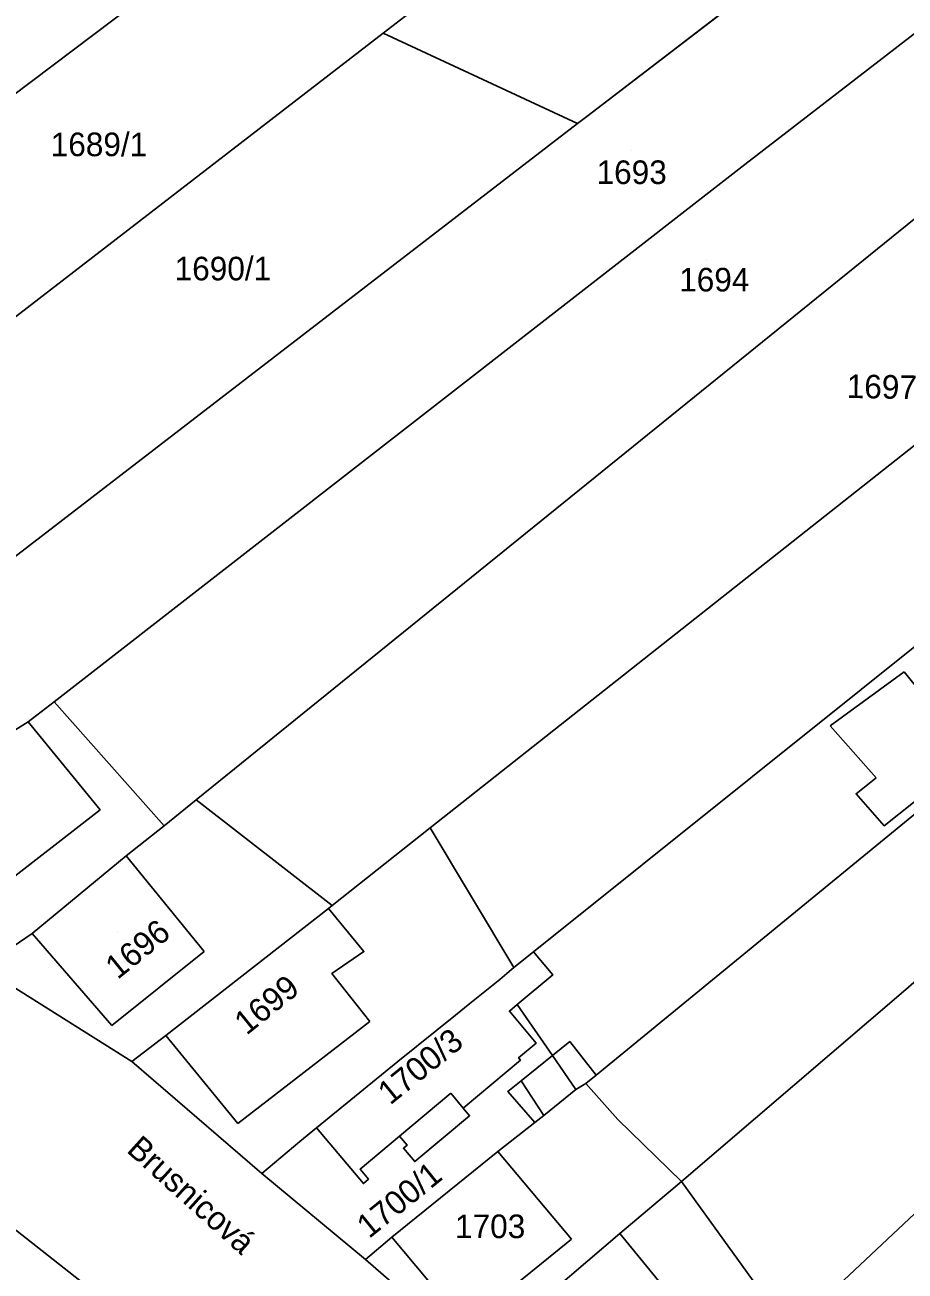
# Model space of a CAD drawing. Extents: x -263943 to -261149, y -1236934 to -1230686.
# Drawn here: x -262867 to -262792.4, y -1234970.3 to -1234864.7 of the extents above; entities that cross this region are included whole.
import ezdxf

# ---------------------------------------------------------------- set-up
doc = ezdxf.new("R2010")
doc.units = 0
for name, color, linetype in [('body_kn', 7, 'Continuous'), ('kladpar_druhypozemkov', 7, 'Continuous'), ('kladpar_hranice', 7, 'Continuous'), ('kladpar_parcelnecisla', 7, 'Continuous'), ('kladpar_plochy', 7, 'Continuous'), ('popisy', 7, 'Continuous'), ('zappar_hrandruhpozemk', 7, 'Continuous'), ('zuob_linie', 7, 'Continuous'), ('zuob_plochy', 7, 'Continuous')]:
    doc.layers.add(name, color=color, linetype=linetype)

msp = doc.modelspace()

# ---------------------------------------------------------------- linework, layer by layer
at = {"layer": 'body_kn'}
for p, q in [((-262836.6, -1234865.4), (-262836.6, -1234865.4)), ((-262820.13, -1234873.05), (-262820.13, -1234873.05)), ((-262819.35, -1234872.45), (-262819.35, -1234872.45)), ((-262805.97, -1234876.51), (-262805.97, -1234876.51)), ((-262805.97, -1234876.51), (-262805.97, -1234876.51)), ((-262795.3, -1234884.13), (-262795.3, -1234884.13)), ((-262795.3, -1234884.13), (-262795.3, -1234884.13)), ((-262792.45, -1234919.5), (-262792.45, -1234919.5)), ((-262792.45, -1234919.5), (-262792.45, -1234919.5)), ((-262864.47, -1234922.04), (-262864.47, -1234922.04)), ((-262866.67, -1234923.73), (-262866.67, -1234923.73)), ((-262798.73, -1234924.07), (-262798.73, -1234924.07)), ((-262794.83, -1234928.47), (-262794.83, -1234928.47)), ((-262852.45, -1234930.33), (-262852.45, -1234930.33)), ((-262796.53, -1234929.82), (-262796.53, -1234929.82)), ((-262860.58, -1234931.18), (-262860.58, -1234931.18)), ((-262855.16, -1234932.53), (-262855.16, -1234932.53)), ((-262794.16, -1234932.53), (-262794.16, -1234932.53)), ((-262832.62, -1234932.7), (-262832.62, -1234932.7)), ((-262858.38, -1234935.07), (-262858.38, -1234935.07)), ((-262858.38, -1234935.07), (-262858.38, -1234935.07)), ((-262841.22, -1234939.53), (-262841.22, -1234939.53)), ((-262841.22, -1234939.53), (-262841.22, -1234939.53)), ((-262840.93, -1234939.3), (-262840.93, -1234939.3)), ((-262866.35, -1234941.67), (-262866.35, -1234941.67)), ((-262851.78, -1234943.2), (-262851.78, -1234943.2)), ((-262838.23, -1234943.2), (-262838.23, -1234943.2)), ((-262823.86, -1234943.22), (-262823.86, -1234943.22)), ((-262840.94, -1234945.06), (-262840.94, -1234945.06)), ((-262825.52, -1234944.55), (-262825.52, -1234944.55)), ((-262822.23, -1234945.17), (-262822.23, -1234945.17)), ((-262826.71, -1234945.57), (-262826.71, -1234945.57)), ((-262829.25, -1234947.6), (-262829.25, -1234947.6)), ((-262829.25, -1234947.6), (-262829.25, -1234947.6)), ((-262825.9, -1234948.24), (-262825.9, -1234948.24)), ((-262825.25, -1234947.69), (-262825.25, -1234947.69)), ((-262837.73, -1234949.12), (-262837.73, -1234949.12)), ((-262830.47, -1234948.58), (-262830.47, -1234948.58)), ((-262859.59, -1234949.46), (-262859.59, -1234949.46)), ((-262855.01, -1234950.31), (-262855.01, -1234950.31)), ((-262855.01, -1234950.31), (-262855.01, -1234950.31)), ((-262823.63, -1234950.94), (-262823.63, -1234950.94)), ((-262820.78, -1234950.81), (-262820.78, -1234950.81)), ((-262857.89, -1234952.51), (-262857.89, -1234952.51)), ((-262835.36, -1234952.51), (-262835.36, -1234952.51)), ((-262825.13, -1234952.19), (-262825.13, -1234952.19)), ((-262824.96, -1234952.39), (-262824.96, -1234952.39)), ((-262822.26, -1234952.01), (-262822.26, -1234952.01)), ((-262822.26, -1234952.01), (-262822.26, -1234952.01)), ((-262818.56, -1234953.66), (-262818.56, -1234953.66)), ((-262818.56, -1234953.66), (-262818.56, -1234953.66)), ((-262824.92, -1234954.15), (-262824.92, -1234954.15)), ((-262824.92, -1234954.15), (-262824.92, -1234954.15)), ((-262819.43, -1234954.37), (-262819.43, -1234954.37)), ((-262819.43, -1234954.37), (-262819.43, -1234954.37)), ((-262830.87, -1234955.2), (-262830.87, -1234955.2)), ((-262826.04, -1234955.05), (-262826.04, -1234955.05)), ((-262820.28, -1234954.88), (-262820.28, -1234954.88)), ((-262820.28, -1234954.88), (-262820.28, -1234954.88)), ((-262829.82, -1234956.46), (-262829.82, -1234956.46)), ((-262829.82, -1234956.46), (-262829.82, -1234956.46)), ((-262848.92, -1234957.75), (-262848.92, -1234957.75)), ((-262829.28, -1234957.1), (-262829.28, -1234957.1)), ((-262823.74, -1234957.67), (-262823.74, -1234957.67)), ((-262823.74, -1234957.67), (-262823.74, -1234957.67)), ((-262822.99, -1234957.08), (-262822.99, -1234957.08)), ((-262822.99, -1234957.08), (-262822.99, -1234957.08)), ((-262816.72, -1234957.42), (-262816.72, -1234957.42)), ((-262842.24, -1234958.12), (-262842.24, -1234958.12)), ((-262842.24, -1234958.12), (-262842.24, -1234958.12)), ((-262835.21, -1234958.83), (-262835.21, -1234958.83)), ((-262843.67, -1234959.28), (-262843.67, -1234959.28)), ((-262834.88, -1234959.86), (-262834.88, -1234959.86)), ((-262834.57, -1234959.6), (-262834.57, -1234959.6)), ((-262833.93, -1234960.99), (-262833.93, -1234960.99)), ((-262826.89, -1234960.12), (-262826.89, -1234960.12)), ((-262846.89, -1234961.99), (-262846.89, -1234961.99)), ((-262846.89, -1234961.99), (-262846.89, -1234961.99)), ((-262838.54, -1234961.62), (-262838.54, -1234961.62)), ((-262838.28, -1234962.85), (-262838.28, -1234962.85)), ((-262837.83, -1234962.47), (-262837.83, -1234962.47)), ((-262811.31, -1234962.66), (-262811.31, -1234962.66)), ((-262811.31, -1234962.66), (-262811.31, -1234962.66)), ((-262816.56, -1234967.07), (-262816.56, -1234967.07)), ((-262816.56, -1234967.07), (-262816.56, -1234967.07)), ((-262835.88, -1234967.4), (-262835.88, -1234967.4)), ((-262835.88, -1234967.4), (-262835.88, -1234967.4)), ((-262820.63, -1234967.57), (-262820.63, -1234967.57)), ((-262838.09, -1234969.27), (-262838.09, -1234969.27))]:
    msp.add_line(p, q, dxfattribs=at)
at = {"layer": 'kladpar_druhypozemkov'}
for p, q in [((-262860.51, -1234873.44), (-262860.51, -1234873.44)), ((-262815.52, -1234875.37), (-262815.52, -1234875.37)), ((-262849.34, -1234883.83), (-262849.34, -1234883.83)), ((-262809.22, -1234884.57), (-262809.22, -1234884.57)), ((-262793.84, -1234894.51), (-262793.84, -1234894.51)), ((-262859.12, -1234941.47), (-262859.12, -1234941.47)), ((-262847.32, -1234947.11), (-262847.32, -1234947.11)), ((-262833.36, -1234952.06), (-262833.36, -1234952.06)), ((-262836.53, -1234963.8), (-262836.53, -1234963.8)), ((-262827.92, -1234965.37), (-262827.92, -1234965.37))]:
    msp.add_line(p, q, dxfattribs=at)
at = {"layer": 'kladpar_hranice'}
for points in [[(-262756.3, -1234804.21), (-262753.82, -1234822.19), (-262819.35, -1234872.45), (-262820.13, -1234873.05), (-262836.6, -1234865.4), (-262834.76, -1234863.98), (-262825.08, -1234856.6), (-262756.3, -1234804.21)], [(-262805.97, -1234876.51), (-262864.47, -1234922.04), (-262866.67, -1234923.73), (-262868.03, -1234924.57), (-262874.97, -1234915.43), (-262869.03, -1234910.69), (-262820.13, -1234873.05), (-262819.35, -1234872.45), (-262753.82, -1234822.19), (-262752.01, -1234834.86), (-262805.97, -1234876.51)], [(-262795.3, -1234884.13), (-262852.45, -1234930.33), (-262855.16, -1234932.53), (-262864.47, -1234922.04), (-262805.97, -1234876.51), (-262752.01, -1234834.86), (-262747.92, -1234845.75), (-262795.3, -1234884.13)], [(-262907.19, -1234880.5), (-262904.23, -1234878.12), (-262896.39, -1234871.66), (-262894.59, -1234870.18), (-262861.19, -1234844.15), (-262850.79, -1234857.67), (-262895.95, -1234891.73), (-262897.59, -1234893), (-262907.19, -1234880.5)], [(-262880.88, -1234899.52), (-262884.95, -1234902.74), (-262890.55, -1234906.8), (-262896.81, -1234898.34), (-262893.07, -1234895.46), (-262895.95, -1234891.73), (-262850.79, -1234857.67), (-262844.57, -1234852.98), (-262833.95, -1234844.92), (-262825.08, -1234856.6), (-262834.76, -1234863.98), (-262836.6, -1234865.4), (-262880.88, -1234899.52)], [(-262778.36, -1234889.88), (-262832.62, -1234932.7), (-262840.93, -1234939.3), (-262852.45, -1234930.33), (-262795.3, -1234884.13), (-262747.92, -1234845.75), (-262741.22, -1234860.02), (-262778.36, -1234889.88)], [(-262749.92, -1234884.03), (-262823.86, -1234943.22), (-262825.52, -1234944.55), (-262832.62, -1234932.7), (-262778.36, -1234889.88), (-262741.22, -1234860.02), (-262740.45, -1234875.76), (-262749.92, -1234884.03)], [(-262869.03, -1234910.69), (-262880.88, -1234899.52), (-262836.6, -1234865.4), (-262820.13, -1234873.05), (-262869.03, -1234910.69)], [(-262818.56, -1234953.66), (-262819.43, -1234954.37), (-262820.28, -1234954.88), (-262822.26, -1234952.01), (-262825.25, -1234947.69), (-262822.23, -1234945.17), (-262823.86, -1234943.22), (-262749.92, -1234884.03), (-262748.63, -1234897.1), (-262790.09, -1234930.33), (-262818.56, -1234953.66)], [(-262811.31, -1234962.66), (-262816.72, -1234957.42), (-262819.43, -1234954.37), (-262818.56, -1234953.66), (-262790.09, -1234930.33), (-262748.63, -1234897.1), (-262746.9, -1234906.58), (-262792.31, -1234946.41), (-262811.31, -1234962.66)], [(-262846.89, -1234961.99), (-262838.09, -1234969.27), (-262828.78, -1234977.39), (-262819.47, -1234988.23), (-262808.47, -1235000.08), (-262805.02, -1235002.47), (-262794.43, -1235015.95), (-262792.31, -1235018.92), (-262779.02, -1235038.19), (-262791.03, -1235047.75), (-262792.86, -1235045.24), (-262815.52, -1235014.2), (-262846.1, -1234983.82), (-262904.57, -1234937.8), (-262938.7, -1234908.6), (-262932.79, -1234904.28), (-262928.75, -1234901.33), (-262917.32, -1234909.51), (-262904.96, -1234918.82), (-262892.6, -1234928.98), (-262883.12, -1234936.42), (-262870.59, -1234944.55), (-262857.89, -1234952.51), (-262846.89, -1234961.99)], [(-262802.17, -1234975.36), (-262811.31, -1234962.66), (-262792.31, -1234946.41), (-262746.9, -1234906.58), (-262744.62, -1234921.33), (-262802.17, -1234975.36)], [(-262796.77, -1234991.1), (-262801.67, -1234984.33), (-262806.69, -1234979), (-262806.92, -1234978.75), (-262802.17, -1234975.36), (-262744.62, -1234921.33), (-262745.7, -1234926.95), (-262792.18, -1234985.52), (-262796.77, -1234991.1)], [(-262858.38, -1234935.07), (-262866.35, -1234941.67), (-262870.59, -1234944.55), (-262883.12, -1234936.42), (-262878.04, -1234932.36), (-262868.03, -1234924.57), (-262866.67, -1234923.73), (-262864.47, -1234922.04), (-262855.16, -1234932.53), (-262858.38, -1234935.07)], [(-262841.22, -1234939.53), (-262855.01, -1234950.31), (-262857.89, -1234952.51), (-262870.59, -1234944.55), (-262866.35, -1234941.67), (-262858.38, -1234935.07), (-262855.16, -1234932.53), (-262852.45, -1234930.33), (-262840.93, -1234939.3), (-262841.22, -1234939.53)], [(-262829.25, -1234947.6), (-262830.47, -1234948.58), (-262835.36, -1234952.51), (-262842.24, -1234958.12), (-262843.67, -1234959.28), (-262846.89, -1234961.99), (-262857.89, -1234952.51), (-262855.01, -1234950.31), (-262841.22, -1234939.53), (-262840.93, -1234939.3), (-262832.62, -1234932.7), (-262825.52, -1234944.55), (-262826.71, -1234945.57), (-262829.25, -1234947.6)], [(-262842.24, -1234958.12), (-262835.36, -1234952.51), (-262830.47, -1234948.58), (-262829.25, -1234947.6), (-262826.71, -1234945.57), (-262825.52, -1234944.55), (-262823.86, -1234943.22), (-262822.23, -1234945.17), (-262825.25, -1234947.69), (-262825.9, -1234948.24), (-262823.63, -1234950.94), (-262825.13, -1234952.19), (-262824.96, -1234952.39), (-262829.82, -1234956.46), (-262829.28, -1234957.1), (-262833.93, -1234960.99), (-262834.88, -1234959.86), (-262834.57, -1234959.6), (-262835.21, -1234958.83), (-262838.54, -1234961.62), (-262837.83, -1234962.47), (-262838.28, -1234962.85), (-262842.24, -1234958.12)], [(-262820.28, -1234954.88), (-262822.99, -1234957.08), (-262823.74, -1234957.67), (-262826.89, -1234960.12), (-262835.88, -1234967.4), (-262838.09, -1234969.27), (-262846.89, -1234961.99), (-262843.67, -1234959.28), (-262842.24, -1234958.12), (-262838.28, -1234962.85), (-262837.83, -1234962.47), (-262838.54, -1234961.62), (-262835.21, -1234958.83), (-262834.57, -1234959.6), (-262834.88, -1234959.86), (-262833.93, -1234960.99), (-262829.28, -1234957.1), (-262829.82, -1234956.46), (-262824.96, -1234952.39), (-262825.13, -1234952.19), (-262823.63, -1234950.94), (-262825.9, -1234948.24), (-262825.25, -1234947.69), (-262822.26, -1234952.01), (-262820.28, -1234954.88)], [(-262819.43, -1234954.37), (-262816.72, -1234957.42), (-262811.31, -1234962.66), (-262816.56, -1234967.07), (-262824.88, -1234974.18), (-262828.78, -1234977.39), (-262838.09, -1234969.27), (-262835.88, -1234967.4), (-262826.89, -1234960.12), (-262823.74, -1234957.67), (-262822.99, -1234957.08), (-262820.28, -1234954.88), (-262819.43, -1234954.37)], [(-262806.92, -1234978.75), (-262819.47, -1234988.23), (-262828.78, -1234977.39), (-262824.88, -1234974.18), (-262816.56, -1234967.07), (-262811.31, -1234962.66), (-262802.17, -1234975.36), (-262806.92, -1234978.75)]]:
    msp.add_lwpolyline(points, dxfattribs=at)
at = {"layer": 'kladpar_plochy'}
for p, q in [((-262753.82, -1234822.19), (-262819.35, -1234872.45)), ((-262836.6, -1234865.4), (-262834.76, -1234863.98)), ((-262820.13, -1234873.05), (-262836.6, -1234865.4)), ((-262819.35, -1234872.45), (-262820.13, -1234873.05))]:
    msp.add_line(p, q, dxfattribs=at)
for points in [[(-262805.97, -1234876.51), (-262864.47, -1234922.04), (-262866.67, -1234923.73), (-262868.03, -1234924.57), (-262874.97, -1234915.43), (-262869.03, -1234910.69), (-262820.13, -1234873.05), (-262819.35, -1234872.45), (-262753.82, -1234822.19), (-262752.01, -1234834.86)], [(-262795.3, -1234884.13), (-262852.45, -1234930.33), (-262855.16, -1234932.53), (-262864.47, -1234922.04), (-262805.97, -1234876.51), (-262752.01, -1234834.86), (-262747.92, -1234845.75)], [(-262907.19, -1234880.5), (-262904.23, -1234878.12), (-262896.39, -1234871.66), (-262894.59, -1234870.18), (-262861.19, -1234844.15), (-262850.79, -1234857.67), (-262895.95, -1234891.73), (-262897.59, -1234893)], [(-262880.88, -1234899.52), (-262884.95, -1234902.74), (-262890.55, -1234906.8), (-262896.81, -1234898.34), (-262893.07, -1234895.46), (-262895.95, -1234891.73), (-262850.79, -1234857.67), (-262844.57, -1234852.98), (-262833.95, -1234844.92), (-262825.08, -1234856.6), (-262834.76, -1234863.98), (-262836.6, -1234865.4)], [(-262778.36, -1234889.88), (-262832.62, -1234932.7), (-262840.93, -1234939.3), (-262852.45, -1234930.33), (-262795.3, -1234884.13), (-262747.92, -1234845.75), (-262741.22, -1234860.02)], [(-262749.92, -1234884.03), (-262823.86, -1234943.22), (-262825.52, -1234944.55), (-262832.62, -1234932.7), (-262778.36, -1234889.88), (-262741.22, -1234860.02), (-262740.45, -1234875.76)], [(-262869.03, -1234910.69), (-262880.88, -1234899.52), (-262836.6, -1234865.4), (-262820.13, -1234873.05)], [(-262818.56, -1234953.66), (-262819.43, -1234954.37), (-262820.28, -1234954.88), (-262822.26, -1234952.01), (-262825.25, -1234947.69), (-262822.23, -1234945.17), (-262823.86, -1234943.22), (-262749.92, -1234884.03), (-262748.63, -1234897.1), (-262790.09, -1234930.33)], [(-262811.31, -1234962.66), (-262816.72, -1234957.42), (-262819.43, -1234954.37), (-262818.56, -1234953.66), (-262790.09, -1234930.33), (-262748.63, -1234897.1), (-262746.9, -1234906.58), (-262792.31, -1234946.41)], [(-262846.89, -1234961.99), (-262838.09, -1234969.27), (-262828.78, -1234977.39), (-262819.47, -1234988.23), (-262808.47, -1235000.08), (-262805.02, -1235002.47), (-262794.43, -1235015.95), (-262792.31, -1235018.92), (-262779.02, -1235038.19), (-262791.03, -1235047.75), (-262792.86, -1235045.24), (-262815.52, -1235014.2), (-262846.1, -1234983.82), (-262904.57, -1234937.8), (-262938.7, -1234908.6), (-262932.79, -1234904.28), (-262928.75, -1234901.33), (-262917.32, -1234909.51), (-262904.96, -1234918.82), (-262892.6, -1234928.98), (-262883.12, -1234936.42), (-262870.59, -1234944.55), (-262857.89, -1234952.51)], [(-262802.17, -1234975.36), (-262811.31, -1234962.66), (-262792.31, -1234946.41), (-262746.9, -1234906.58), (-262744.62, -1234921.33)], [(-262796.77, -1234991.1), (-262801.67, -1234984.33), (-262806.69, -1234979), (-262806.92, -1234978.75), (-262802.17, -1234975.36), (-262744.62, -1234921.33), (-262745.7, -1234926.95), (-262792.18, -1234985.52)], [(-262858.38, -1234935.07), (-262866.35, -1234941.67), (-262870.59, -1234944.55), (-262883.12, -1234936.42), (-262878.04, -1234932.36), (-262868.03, -1234924.57), (-262866.67, -1234923.73), (-262864.47, -1234922.04), (-262855.16, -1234932.53)], [(-262841.22, -1234939.53), (-262855.01, -1234950.31), (-262857.89, -1234952.51), (-262870.59, -1234944.55), (-262866.35, -1234941.67), (-262858.38, -1234935.07), (-262855.16, -1234932.53), (-262852.45, -1234930.33), (-262840.93, -1234939.3)], [(-262829.25, -1234947.6), (-262830.47, -1234948.58), (-262835.36, -1234952.51), (-262842.24, -1234958.12), (-262843.67, -1234959.28), (-262846.89, -1234961.99), (-262857.89, -1234952.51), (-262855.01, -1234950.31), (-262841.22, -1234939.53), (-262840.93, -1234939.3), (-262832.62, -1234932.7), (-262825.52, -1234944.55), (-262826.71, -1234945.57)], [(-262842.24, -1234958.12), (-262835.36, -1234952.51), (-262830.47, -1234948.58), (-262829.25, -1234947.6), (-262826.71, -1234945.57), (-262825.52, -1234944.55), (-262823.86, -1234943.22), (-262822.23, -1234945.17), (-262825.25, -1234947.69), (-262825.9, -1234948.24), (-262823.63, -1234950.94), (-262825.13, -1234952.19), (-262824.96, -1234952.39), (-262829.82, -1234956.46), (-262829.28, -1234957.1), (-262833.93, -1234960.99), (-262834.88, -1234959.86), (-262834.57, -1234959.6), (-262835.21, -1234958.83), (-262838.54, -1234961.62), (-262837.83, -1234962.47), (-262838.28, -1234962.85)], [(-262820.28, -1234954.88), (-262822.99, -1234957.08), (-262823.74, -1234957.67), (-262826.89, -1234960.12), (-262835.88, -1234967.4), (-262838.09, -1234969.27), (-262846.89, -1234961.99), (-262843.67, -1234959.28), (-262842.24, -1234958.12), (-262838.28, -1234962.85), (-262837.83, -1234962.47), (-262838.54, -1234961.62), (-262835.21, -1234958.83), (-262834.57, -1234959.6), (-262834.88, -1234959.86), (-262833.93, -1234960.99), (-262829.28, -1234957.1), (-262829.82, -1234956.46), (-262824.96, -1234952.39), (-262825.13, -1234952.19), (-262823.63, -1234950.94), (-262825.9, -1234948.24), (-262825.25, -1234947.69), (-262822.26, -1234952.01)], [(-262819.43, -1234954.37), (-262816.72, -1234957.42), (-262811.31, -1234962.66), (-262816.56, -1234967.07), (-262824.88, -1234974.18), (-262828.78, -1234977.39), (-262838.09, -1234969.27), (-262835.88, -1234967.4), (-262826.89, -1234960.12), (-262823.74, -1234957.67), (-262822.99, -1234957.08), (-262820.28, -1234954.88)], [(-262806.92, -1234978.75), (-262819.47, -1234988.23), (-262828.78, -1234977.39), (-262824.88, -1234974.18), (-262816.56, -1234967.07), (-262811.31, -1234962.66), (-262802.17, -1234975.36)]]:
    msp.add_lwpolyline(points, close=True, dxfattribs=at)
at = {"layer": 'zappar_hrandruhpozemk'}
for p, q in [((-262798.73, -1234924.07), (-262792.45, -1234919.5)), ((-262860.58, -1234931.18), (-262866.67, -1234923.73)), ((-262794.83, -1234928.47), (-262798.73, -1234924.07)), ((-262872.11, -1234940.15), (-262860.58, -1234931.18)), ((-262858.38, -1234935.07), (-262851.78, -1234943.2)), ((-262859.59, -1234949.46), (-262866.35, -1234941.67)), ((-262851.78, -1234943.2), (-262859.59, -1234949.46)), ((-262848.92, -1234957.75), (-262837.73, -1234949.12)), ((-262855.01, -1234950.31), (-262848.92, -1234957.75)), ((-262822.26, -1234952.01), (-262820.78, -1234950.81)), ((-262820.78, -1234950.81), (-262818.56, -1234953.66)), ((-262824.92, -1234954.15), (-262822.26, -1234952.01)), ((-262822.99, -1234957.08), (-262824.92, -1234954.15)), ((-262830.87, -1234955.2), (-262835.21, -1234958.83)), ((-262829.82, -1234956.46), (-262830.87, -1234955.2)), ((-262820.63, -1234967.57), (-262826.89, -1234960.12)), ((-262816.56, -1234967.07), (-262810.3, -1234974.68))]:
    msp.add_line(p, q, dxfattribs=at)
for points in [[(-262792.45, -1234919.5), (-262786.7, -1234926.61), (-262794.16, -1234932.53), (-262796.53, -1234929.82), (-262794.83, -1234928.47)], [(-262837.73, -1234949.12), (-262840.94, -1234945.06), (-262838.23, -1234943.2), (-262841.22, -1234939.53)], [(-262823.74, -1234957.67), (-262826.04, -1234955.05), (-262824.92, -1234954.15)], [(-262835.88, -1234967.4), (-262829.62, -1234974.85), (-262820.63, -1234967.57)]]:
    msp.add_lwpolyline(points, dxfattribs=at)
at = {"layer": 'zuob_linie'}
for points in [[(-262861.19, -1234844.15), (-262894.59, -1234870.18), (-262896.39, -1234871.66), (-262904.23, -1234878.12), (-262907.19, -1234880.5), (-262930.59, -1234899.33), (-262928.75, -1234901.33), (-262932.79, -1234904.28), (-262938.7, -1234908.6), (-262904.57, -1234937.8), (-262846.1, -1234983.82), (-262815.52, -1235014.2), (-262792.86, -1235045.24)], [(-262792.86, -1235045.24), (-262815.52, -1235014.2), (-262846.1, -1234983.82), (-262904.57, -1234937.8), (-262938.7, -1234908.6), (-262932.79, -1234904.28), (-262928.75, -1234901.33), (-262930.59, -1234899.33), (-262907.19, -1234880.5), (-262904.23, -1234878.12), (-262896.39, -1234871.66), (-262894.59, -1234870.18), (-262861.19, -1234844.15)]]:
    msp.add_lwpolyline(points, dxfattribs=at)
at = {"layer": 'zuob_plochy'}
for points in [[(-262861.19, -1234844.15), (-262894.59, -1234870.18), (-262896.39, -1234871.66), (-262904.23, -1234878.12), (-262907.19, -1234880.5), (-262930.59, -1234899.33), (-262928.75, -1234901.33), (-262932.79, -1234904.28), (-262938.7, -1234908.6), (-262904.57, -1234937.8), (-262846.1, -1234983.82), (-262815.52, -1235014.2), (-262792.86, -1235045.24)], [(-262792.86, -1235045.24), (-262815.52, -1235014.2), (-262846.1, -1234983.82), (-262904.57, -1234937.8), (-262938.7, -1234908.6), (-262932.79, -1234904.28), (-262928.75, -1234901.33), (-262930.59, -1234899.33), (-262907.19, -1234880.5), (-262904.23, -1234878.12), (-262896.39, -1234871.66), (-262894.59, -1234870.18), (-262861.19, -1234844.15)]]:
    msp.add_lwpolyline(points, dxfattribs=at)

# ---------------------------------------------------------------- texts
at = {"layer": 'kladpar_parcelnecisla'}
for s, p in [('1689/1', (-262864.77, -1234875.81)), ('1693', (-262818.52, -1234878.17)), ('1690/1', (-262854.27, -1234886.33)), ('1694', (-262811.52, -1234887.27)), ('1703', (-262830.51, -1234967.47))]:
    msp.add_text(s, height=2, dxfattribs=at).set_placement(p)
for s, rotation, p in [('1697', 359, (-262797.34, -1234896.29)), ('1696', 39, (-262859.1, -1234945.61)), ('1699', 39, (-262848.17, -1234950.33)), ('1700/3', 39, (-262836.01, -1234956.25)), ('1700/1', 39, (-262837.8, -1234967.56))]:
    msp.add_text(s, height=2, rotation=rotation, dxfattribs=at).set_placement(p)
at = {"layer": 'popisy'}
msp.add_text('Brusnicová', height=2, rotation=318, dxfattribs=at).set_placement((-262858.43, -1234960.11))

doc.saveas('drawing.dxf')
